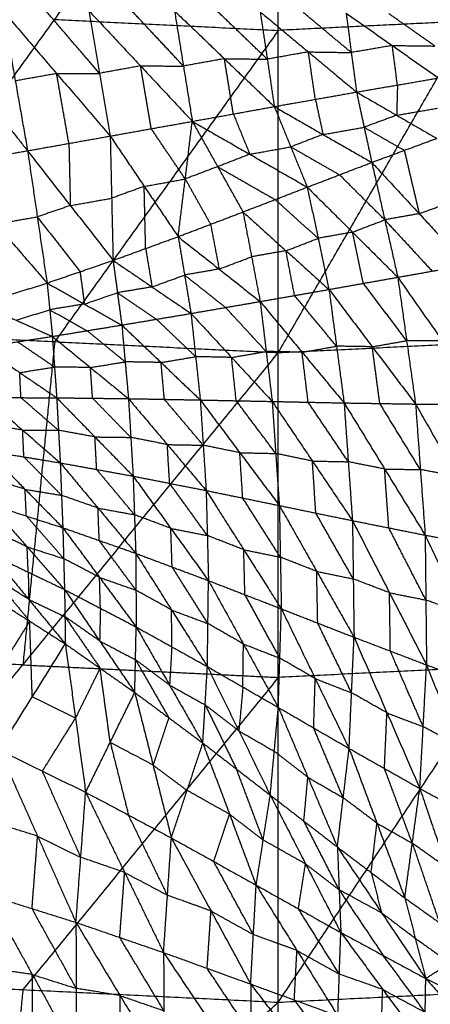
# Model space of a CAD drawing. Header units: millimetres. Extents: x -106 to 110, y -96 to 120.
# Tile 521 of 656: x -1.52 to 3.78, y -55.46 to -42.73. Entities that reach past the tile are written whole.
import ezdxf

# ---------------------------------------------------------------- set-up
doc = ezdxf.new("R2010")
doc.units = ezdxf.units.MM
doc.header["$MEASUREMENT"] = 0
doc.layers.add('Default', color=7, linetype='Continuous', true_color=0x000000)

msp = doc.modelspace()

# ---------------------------------------------------------------- linework, layer by layer
at = {"layer": 'Default'}
for points in [[(1.819, -47.034, 3.952), (4.302, -42.745, 3.907), (6.784, -38.456, 3.861)], [(-3.963, -46.75, 3.952), (-1.072, -42.725, 3.907), (1.819, -38.7, 3.861)], [(1.819, -47.034, 3.952), (1.819, -42.867, 3.907), (1.819, -38.7, 3.861)], [(-2.84, -42.639, -1.996), (-2.131, -43.531, -1.541), (-1.422, -44.423, -1.087)], [(-1.74, -42.617, -1.846), (-1.581, -43.52, -1.466), (-1.422, -44.423, -1.087)], [(-1.74, -42.617, -1.846), (-1.047, -43.425, -1.414), (-0.354, -44.233, -0.982)], [(-0.493, -43.422, -1.331), (-0.84, -43.018, -1.547), (-1.186, -42.614, -1.762)], [(-0.632, -42.61, -1.679), (-0.493, -43.422, -1.331), (-0.354, -44.233, -0.982)], [(-0.632, -42.61, -1.679), (0.038, -43.326, -1.273), (0.707, -44.043, -0.867)], [(0.592, -43.328, -1.181), (0.258, -42.97, -1.384), (-0.077, -42.612, -1.587)], [(0.477, -42.614, -1.495), (0.592, -43.328, -1.181), (0.707, -44.043, -0.867)], [(0.477, -42.614, -1.495), (1.122, -43.233, -1.119), (1.767, -43.852, -0.743)], [(1.676, -43.239, -1.02), (1.353, -42.929, -1.208), (1.031, -42.62, -1.396)], [(1.584, -42.626, -1.297), (1.676, -43.239, -1.02), (1.767, -43.852, -0.743)], [(1.584, -42.626, -1.297), (2.207, -43.145, -0.954), (2.83, -43.664, -0.611)], [(2.762, -43.153, -0.849), (2.451, -42.894, -1.02), (2.14, -42.634, -1.192)], [(2.695, -42.642, -1.087), (2.762, -43.153, -0.849), (2.83, -43.664, -0.611)], [(2.695, -42.642, -1.087), (3.292, -43.062, -0.782), (3.889, -43.482, -0.478)], [(3.843, -43.069, -0.676), (3.545, -42.859, -0.828), (3.246, -42.649, -0.981)], [(-1.072, -42.725, 3.907), (0.374, -42.796, 3.907), (1.819, -42.867, 3.907)], [(4.302, -42.745, 3.907), (3.06, -42.806, 3.907), (1.819, -42.867, 3.907)], [(1.819, -42.867, 3.907), (0.374, -44.88, 3.929), (-1.072, -46.892, 3.952)], [(2.207, -43.145, -0.954), (1.941, -43.192, -0.987), (1.676, -43.239, -1.02)], [(2.298, -43.758, -0.677), (2.253, -43.452, -0.815), (2.207, -43.145, -0.954)], [(2.207, -43.145, -0.954), (2.485, -43.149, -0.901), (2.762, -43.153, -0.849)], [(3.292, -43.062, -0.782), (3.027, -43.108, -0.816), (2.762, -43.153, -0.849)], [(3.359, -43.573, -0.545), (3.326, -43.317, -0.664), (3.292, -43.062, -0.782)], [(3.292, -43.062, -0.782), (3.568, -43.065, -0.729), (3.843, -43.069, -0.676)], [(1.122, -43.233, -1.119), (0.857, -43.28, -1.15), (0.592, -43.328, -1.181)], [(1.237, -43.947, -0.805), (1.18, -43.59, -0.962), (1.122, -43.233, -1.119)], [(1.122, -43.233, -1.119), (1.399, -43.236, -1.069), (1.676, -43.239, -1.02)], [(0.038, -43.326, -1.273), (-0.228, -43.374, -1.302), (-0.493, -43.422, -1.331)], [(0.176, -44.138, -0.925), (0.107, -43.732, -1.099), (0.038, -43.326, -1.273)], [(0.038, -43.326, -1.273), (0.315, -43.327, -1.227), (0.592, -43.328, -1.181)], [(-1.047, -43.425, -1.414), (-1.314, -43.473, -1.44), (-1.581, -43.52, -1.466)], [(-1.047, -43.425, -1.414), (-0.77, -43.423, -1.372), (-0.493, -43.422, -1.331)], [(-0.888, -44.328, -1.035), (-0.968, -43.877, -1.224), (-1.047, -43.425, -1.414)], [(2.83, -43.664, -0.611), (3.359, -43.573, -0.545), (3.889, -43.482, -0.478)], [(1.767, -43.852, -0.743), (2.298, -43.758, -0.677), (2.83, -43.664, -0.611)], [(2.83, -43.664, -0.611), (2.928, -44.119, -0.206), (3.027, -44.574, 0.199)], [(2.83, -43.664, -0.611), (3.349, -43.964, -0.209), (3.867, -44.263, 0.194)], [(3.359, -43.573, -0.545), (3.354, -43.768, -0.377), (3.349, -43.964, -0.209)], [(2.298, -43.758, -0.677), (2.348, -43.986, -0.474), (2.397, -44.213, -0.272)], [(0.707, -44.043, -0.867), (1.237, -43.947, -0.805), (1.767, -43.852, -0.743)], [(1.767, -43.852, -0.743), (1.98, -44.373, -0.269), (2.193, -44.894, 0.204)], [(1.767, -43.852, -0.743), (2.397, -44.213, -0.272), (3.027, -44.574, 0.199)], [(3.349, -43.964, -0.209), (3.613, -43.918, -0.175), (3.878, -43.872, -0.142)], [(-0.354, -44.233, -0.982), (0.176, -44.138, -0.925), (0.707, -44.043, -0.867)], [(0.524, -45.534, 0.216), (0.616, -44.788, -0.326), (0.707, -44.043, -0.867)], [(0.707, -44.043, -0.867), (1.035, -44.629, -0.329), (1.362, -45.215, 0.21)], [(0.707, -44.043, -0.867), (1.45, -44.468, -0.332), (2.193, -44.894, 0.204)], [(1.237, -43.947, -0.805), (1.344, -44.208, -0.568), (1.45, -44.468, -0.332)], [(3.349, -43.964, -0.209), (3.139, -44.041, -0.207), (2.928, -44.119, -0.206)], [(0.616, -44.788, -0.326), (0.396, -44.463, -0.625), (0.176, -44.138, -0.925)], [(2.397, -44.213, -0.272), (2.663, -44.166, -0.239), (2.928, -44.119, -0.206)], [(2.928, -44.119, -0.206), (3.188, -44.269, -0.005), (3.447, -44.418, 0.196)], [(-1.422, -44.423, -1.087), (-0.888, -44.328, -1.035), (-0.354, -44.233, -0.982)], [(-0.354, -44.233, -0.982), (-0.336, -45.037, -0.38), (-0.317, -45.841, 0.223)], [(-0.354, -44.233, -0.982), (0.085, -44.884, -0.383), (0.524, -45.534, 0.216)], [(2.397, -44.213, -0.272), (2.188, -44.293, -0.271), (1.98, -44.373, -0.269)], [(3.027, -44.574, 0.199), (3.447, -44.418, 0.196), (3.867, -44.263, 0.194)], [(-2.488, -44.606, -1.181), (-1.955, -44.514, -1.134), (-1.422, -44.423, -1.087)], [(-1.422, -44.423, -1.087), (-1.297, -45.278, -0.429), (-1.171, -46.134, 0.229)], [(-1.422, -44.423, -1.087), (-0.87, -45.132, -0.432), (-0.317, -45.841, 0.223)], [(-0.888, -44.328, -1.035), (-0.879, -44.73, -0.733), (-0.87, -45.132, -0.432)], [(1.45, -44.468, -0.332), (1.715, -44.42, -0.301), (1.98, -44.373, -0.269)], [(1.98, -44.373, -0.269), (2.295, -44.553, -0.034), (2.61, -44.734, 0.201)], [(3.447, -44.418, 0.196), (3.544, -44.828, -0.121), (3.64, -45.237, -0.439)], [(1.45, -44.468, -0.332), (1.242, -44.548, -0.33), (1.035, -44.629, -0.329)], [(-2.488, -44.606, -1.181), (-1.83, -45.37, -0.476), (-1.171, -46.134, 0.229)], [(1.035, -44.629, -0.329), (0.825, -44.708, -0.327), (0.616, -44.788, -0.326)], [(1.035, -44.629, -0.329), (1.406, -44.842, -0.061), (1.777, -45.054, 0.207)], [(2.193, -44.894, 0.204), (2.61, -44.734, 0.201), (3.027, -44.574, 0.199)], [(3.027, -44.574, 0.199), (3.195, -45.316, -0.38), (3.363, -46.059, -0.96)], [(3.027, -44.574, 0.199), (3.64, -45.237, -0.439), (4.253, -45.901, -1.076)], [(0.085, -44.884, -0.383), (0.35, -44.836, -0.354), (0.616, -44.788, -0.326)], [(0.616, -44.788, -0.326), (0.779, -45.081, -0.056), (0.943, -45.374, 0.213)], [(3.195, -45.316, -0.38), (2.902, -45.025, -0.09), (2.61, -44.734, 0.201)], [(0.085, -44.884, -0.383), (-0.125, -44.96, -0.382), (-0.336, -45.037, -0.38)], [(0.104, -45.687, 0.219), (0.094, -45.286, -0.082), (0.085, -44.884, -0.383)], [(1.362, -45.215, 0.21), (1.777, -45.054, 0.207), (2.193, -44.894, 0.204)], [(2.193, -44.894, 0.204), (2.333, -45.555, -0.319), (2.474, -46.217, -0.842)], [(2.193, -44.894, 0.204), (2.778, -45.476, -0.378), (3.363, -46.059, -0.96)], [(-0.87, -45.132, -0.432), (-0.603, -45.085, -0.406), (-0.336, -45.037, -0.38)], [(2.333, -45.555, -0.319), (2.055, -45.305, -0.056), (1.777, -45.054, 0.207)], [(-0.87, -45.132, -0.432), (-1.083, -45.205, -0.431), (-1.297, -45.278, -0.429)], [(3.64, -45.237, -0.439), (3.85, -45.159, -0.44), (4.06, -45.082, -0.441)], [(-1.83, -45.37, -0.476), (-1.563, -45.324, -0.452), (-1.297, -45.278, -0.429)], [(-1.297, -45.278, -0.429), (-1.02, -45.633, -0.101), (-0.744, -45.988, 0.226)], [(0.524, -45.534, 0.216), (0.943, -45.374, 0.213), (1.362, -45.215, 0.21)], [(1.362, -45.215, 0.21), (1.473, -45.794, -0.257), (1.584, -46.373, -0.724)], [(1.362, -45.215, 0.21), (1.918, -45.716, -0.316), (2.474, -46.217, -0.842)], [(2.778, -45.476, -0.378), (2.986, -45.396, -0.379), (3.195, -45.316, -0.38)], [(3.64, -45.237, -0.439), (3.418, -45.277, -0.41), (3.195, -45.316, -0.38)], [(3.195, -45.316, -0.38), (3.501, -45.648, -0.699), (3.808, -45.98, -1.018)], [(0.943, -45.374, 0.213), (0.998, -45.664, -0.02), (1.054, -45.953, -0.254)], [(-0.317, -45.841, 0.223), (0.104, -45.687, 0.219), (0.524, -45.534, 0.216)], [(0.524, -45.534, 0.216), (0.607, -46.03, -0.196), (0.69, -46.527, -0.609)], [(0.524, -45.534, 0.216), (1.054, -45.953, -0.254), (1.584, -46.373, -0.724)], [(1.918, -45.716, -0.316), (2.126, -45.636, -0.317), (2.333, -45.555, -0.319)], [(2.778, -45.476, -0.378), (2.556, -45.516, -0.348), (2.333, -45.555, -0.319)], [(2.918, -46.138, -0.901), (2.848, -45.807, -0.639), (2.778, -45.476, -0.378)], [(0.104, -45.687, 0.219), (0.145, -45.936, 0.013), (0.186, -46.184, -0.193)], [(1.054, -45.953, -0.254), (1.263, -45.874, -0.255), (1.473, -45.794, -0.257)], [(1.918, -45.716, -0.316), (1.695, -45.755, -0.286), (1.473, -45.794, -0.257)], [(2.029, -46.295, -0.783), (1.973, -46.005, -0.549), (1.918, -45.716, -0.316)], [(-1.171, -46.134, 0.229), (-0.744, -45.988, 0.226), (-0.317, -45.841, 0.223)], [(-0.317, -45.841, 0.223), (-0.261, -46.259, -0.138), (-0.204, -46.677, -0.499)], [(-0.317, -45.841, 0.223), (0.186, -46.184, -0.193), (0.69, -46.527, -0.609)], [(1.054, -45.953, -0.254), (0.83, -45.992, -0.225), (0.607, -46.03, -0.196)], [(3.363, -46.059, -0.96), (3.808, -45.98, -1.018), (4.253, -45.901, -1.076)], [(-0.744, -45.988, 0.226), (-0.716, -46.197, 0.046), (-0.688, -46.406, -0.135)], [(0.186, -46.184, -0.193), (0.397, -46.107, -0.195), (0.607, -46.03, -0.196)], [(0.607, -46.03, -0.196), (0.872, -46.24, -0.431), (1.137, -46.45, -0.666)], [(2.474, -46.217, -0.842), (2.918, -46.138, -0.901), (3.363, -46.059, -0.96)], [(3.363, -46.059, -0.96), (3.478, -46.879, -1.272), (3.593, -47.699, -1.584)], [(3.363, -46.059, -0.96), (3.94, -46.882, -1.358), (4.517, -47.705, -1.757)], [(-2.036, -46.407, 0.236), (-1.603, -46.271, 0.233), (-1.171, -46.134, 0.229)], [(-1.171, -46.134, 0.229), (-1.137, -46.479, -0.083), (-1.102, -46.824, -0.396)], [(-1.171, -46.134, 0.229), (-0.688, -46.406, -0.135), (-0.204, -46.677, -0.499)], [(0.186, -46.184, -0.193), (-0.037, -46.222, -0.166), (-0.261, -46.259, -0.138)], [(1.584, -46.373, -0.724), (2.029, -46.295, -0.783), (2.474, -46.217, -0.842)], [(2.474, -46.217, -0.842), (2.571, -46.951, -1.125), (2.669, -47.684, -1.408)], [(2.474, -46.217, -0.842), (3.033, -46.958, -1.213), (3.593, -47.699, -1.584)], [(3.478, -46.879, -1.272), (3.198, -46.508, -1.086), (2.918, -46.138, -0.901)], [(-0.688, -46.406, -0.135), (-0.474, -46.332, -0.137), (-0.261, -46.259, -0.138)], [(-0.261, -46.259, -0.138), (-0.009, -46.431, -0.346), (0.243, -46.602, -0.554)], [(2.571, -46.951, -1.125), (2.3, -46.623, -0.954), (2.029, -46.295, -0.783)], [(-2.036, -46.407, 0.236), (-1.569, -46.615, -0.08), (-1.102, -46.824, -0.396)], [(-0.688, -46.406, -0.135), (-0.912, -46.442, -0.109), (-1.137, -46.479, -0.083)], [(0.69, -46.527, -0.609), (1.137, -46.45, -0.666), (1.584, -46.373, -0.724)], [(1.662, -47.019, -0.978), (1.399, -46.734, -0.822), (1.137, -46.45, -0.666)], [(1.584, -46.373, -0.724), (1.662, -47.019, -0.978), (1.74, -47.665, -1.232)], [(1.584, -46.373, -0.724), (2.126, -47.029, -1.066), (2.669, -47.684, -1.408)], [(-1.569, -46.615, -0.08), (-1.353, -46.547, -0.082), (-1.137, -46.479, -0.083)], [(-1.137, -46.479, -0.083), (-0.895, -46.615, -0.266), (-0.653, -46.75, -0.448)], [(-0.204, -46.677, -0.499), (0.243, -46.602, -0.554), (0.69, -46.527, -0.609)], [(0.75, -47.086, -0.835), (0.497, -46.844, -0.694), (0.243, -46.602, -0.554)], [(0.69, -46.527, -0.609), (0.75, -47.086, -0.835), (0.81, -47.646, -1.061)], [(0.69, -46.527, -0.609), (1.215, -47.096, -0.92), (1.74, -47.665, -1.232)], [(-1.102, -46.824, -0.396), (-0.653, -46.75, -0.448), (-0.204, -46.677, -0.499)], [(-0.204, -46.677, -0.499), (-0.161, -47.153, -0.699), (-0.118, -47.629, -0.898)], [(-0.204, -46.677, -0.499), (0.303, -47.161, -0.78), (0.81, -47.646, -1.061)], [(-3.963, -46.75, 3.952), (-1.072, -46.892, 3.952), (1.819, -47.034, 3.952)], [(-2.003, -46.964, -0.3), (-1.553, -46.894, -0.348), (-1.102, -46.824, -0.396)], [(-1.102, -46.824, -0.396), (-1.074, -47.221, -0.571), (-1.046, -47.618, -0.745)], [(-1.102, -46.824, -0.396), (-0.61, -47.226, -0.647), (-0.118, -47.629, -0.898)], [(-0.161, -47.153, -0.699), (-0.407, -46.952, -0.573), (-0.653, -46.75, -0.448)], [(1.819, -55.434, 4.188), (4.71, -51.092, 4.07), (7.601, -46.75, 3.952)], [(1.819, -47.034, 3.952), (4.71, -46.892, 3.952), (7.601, -46.75, 3.952)], [(-2.003, -46.964, -0.3), (-1.524, -47.291, -0.522), (-1.046, -47.618, -0.745)], [(-1.074, -47.221, -0.571), (-1.313, -47.057, -0.459), (-1.553, -46.894, -0.348)], [(-1.072, -46.892, 3.952), (-1.278, -48.982, 4.011), (-1.483, -51.072, 4.07)], [(2.126, -47.029, -1.066), (2.349, -46.99, -1.095), (2.571, -46.951, -1.125)], [(3.033, -46.958, -1.213), (2.802, -46.954, -1.169), (2.571, -46.951, -1.125)], [(3.033, -46.958, -1.213), (3.256, -46.918, -1.242), (3.478, -46.879, -1.272)], [(3.131, -47.691, -1.496), (3.082, -47.325, -1.354), (3.033, -46.958, -1.213)], [(3.94, -46.882, -1.358), (3.709, -46.88, -1.315), (3.478, -46.879, -1.272)], [(-4.786, -55.109, 4.188), (-1.483, -51.072, 4.07), (1.819, -47.034, 3.952)], [(0.303, -47.161, -0.78), (0.527, -47.124, -0.807), (0.75, -47.086, -0.835)], [(1.215, -47.096, -0.92), (0.983, -47.091, -0.878), (0.75, -47.086, -0.835)], [(1.215, -47.096, -0.92), (1.439, -47.058, -0.949), (1.662, -47.019, -0.978)], [(1.275, -47.656, -1.147), (1.245, -47.376, -1.034), (1.215, -47.096, -0.92)], [(2.126, -47.029, -1.066), (1.894, -47.024, -1.022), (1.662, -47.019, -0.978)], [(1.819, -55.434, 4.188), (1.819, -51.234, 4.07), (1.819, -47.034, 3.952)], [(2.205, -47.675, -1.32), (2.165, -47.352, -1.193), (2.126, -47.029, -1.066)], [(-1.524, -47.291, -0.522), (-1.299, -47.256, -0.546), (-1.074, -47.221, -0.571)], [(-0.61, -47.226, -0.647), (-0.842, -47.223, -0.609), (-1.074, -47.221, -0.571)], [(-0.61, -47.226, -0.647), (-0.385, -47.19, -0.673), (-0.161, -47.153, -0.699)], [(-0.582, -47.623, -0.822), (-0.596, -47.425, -0.734), (-0.61, -47.226, -0.647)], [(0.303, -47.161, -0.78), (0.071, -47.157, -0.739), (-0.161, -47.153, -0.699)], [(0.346, -47.637, -0.979), (0.325, -47.399, -0.88), (0.303, -47.161, -0.78)], [(-1.508, -47.616, -0.674), (-1.516, -47.453, -0.598), (-1.524, -47.291, -0.522)], [(-1.971, -47.614, -0.602), (-1.508, -47.616, -0.674), (-1.046, -47.618, -0.745)], [(-1.971, -47.614, -0.602), (-1.486, -48.036, -0.709), (-1, -48.459, -0.815)], [(-1.023, -48.038, -0.78), (-1.266, -47.827, -0.727), (-1.508, -47.616, -0.674)], [(-1.046, -47.618, -0.745), (-1.023, -48.038, -0.78), (-1, -48.459, -0.815)], [(-1.046, -47.618, -0.745), (-0.582, -47.623, -0.822), (-0.118, -47.629, -0.898)], [(-1.046, -47.618, -0.745), (-0.552, -48.124, -0.861), (-0.058, -48.631, -0.977)], [(-0.088, -48.13, -0.938), (-0.335, -47.877, -0.88), (-0.582, -47.623, -0.822)], [(-0.118, -47.629, -0.898), (-0.088, -48.13, -0.938), (-0.058, -48.631, -0.977)], [(-0.118, -47.629, -0.898), (0.346, -47.637, -0.979), (0.81, -47.646, -1.061)], [(-0.118, -47.629, -0.898), (0.384, -48.223, -1.024), (0.886, -48.817, -1.15)], [(0.848, -48.231, -1.106), (0.597, -47.934, -1.043), (0.346, -47.637, -0.979)], [(0.81, -47.646, -1.061), (0.848, -48.231, -1.106), (0.886, -48.817, -1.15)], [(0.81, -47.646, -1.061), (1.275, -47.656, -1.147), (1.74, -47.665, -1.232)], [(0.81, -47.646, -1.061), (1.321, -48.328, -1.196), (1.832, -49.011, -1.332)], [(1.786, -48.338, -1.282), (1.531, -47.997, -1.214), (1.275, -47.656, -1.147)], [(1.74, -47.665, -1.232), (1.786, -48.338, -1.282), (1.832, -49.011, -1.332)], [(1.74, -47.665, -1.232), (2.205, -47.675, -1.32), (2.669, -47.684, -1.408)], [(1.74, -47.665, -1.232), (2.259, -48.436, -1.375), (2.777, -49.206, -1.518)], [(2.723, -48.445, -1.463), (2.464, -48.06, -1.392), (2.205, -47.675, -1.32)], [(2.669, -47.684, -1.408), (2.723, -48.445, -1.463), (2.777, -49.206, -1.518)], [(2.669, -47.684, -1.408), (3.131, -47.691, -1.496), (3.593, -47.699, -1.584)], [(2.669, -47.684, -1.408), (3.193, -48.539, -1.556), (3.717, -49.394, -1.705)], [(3.655, -48.546, -1.644), (3.393, -48.119, -1.57), (3.131, -47.691, -1.496)], [(3.593, -47.699, -1.584), (3.655, -48.546, -1.644), (3.717, -49.394, -1.705)], [(3.593, -47.699, -1.584), (4.055, -47.702, -1.671), (4.517, -47.705, -1.757)], [(3.593, -47.699, -1.584), (4.126, -48.634, -1.736), (4.658, -49.569, -1.889)], [(-1.486, -48.036, -0.709), (-1.721, -47.998, -0.671), (-1.956, -47.959, -0.633)], [(-1.47, -48.382, -0.739), (-1.478, -48.209, -0.724), (-1.486, -48.036, -0.709)], [(-1.486, -48.036, -0.709), (-1.254, -48.037, -0.744), (-1.023, -48.038, -0.78)], [(-0.552, -48.124, -0.861), (-0.787, -48.081, -0.821), (-1.023, -48.038, -0.78)], [(-0.529, -48.545, -0.896), (-0.54, -48.335, -0.879), (-0.552, -48.124, -0.861)], [(-0.552, -48.124, -0.861), (-0.32, -48.127, -0.899), (-0.088, -48.13, -0.938)], [(0.384, -48.223, -1.024), (0.148, -48.176, -0.981), (-0.088, -48.13, -0.938)], [(0.414, -48.724, -1.064), (0.399, -48.473, -1.044), (0.384, -48.223, -1.024)], [(0.384, -48.223, -1.024), (0.616, -48.227, -1.065), (0.848, -48.231, -1.106)], [(1.321, -48.328, -1.196), (1.085, -48.28, -1.151), (0.848, -48.231, -1.106)], [(-1.94, -48.305, -0.663), (-1.47, -48.382, -0.739), (-1, -48.459, -0.815)], [(-1.94, -48.305, -0.663), (-1.454, -48.802, -0.669), (-0.967, -49.298, -0.674)], [(-0.984, -48.879, -0.745), (-1.227, -48.63, -0.742), (-1.47, -48.382, -0.739)], [(1.359, -48.914, -1.241), (1.34, -48.621, -1.219), (1.321, -48.328, -1.196)], [(1.321, -48.328, -1.196), (1.554, -48.333, -1.239), (1.786, -48.338, -1.282)], [(2.259, -48.436, -1.375), (2.022, -48.387, -1.329), (1.786, -48.338, -1.282)], [(-1, -48.459, -0.815), (-0.984, -48.879, -0.745), (-0.967, -49.298, -0.674)], [(-1, -48.459, -0.815), (-0.529, -48.545, -0.896), (-0.058, -48.631, -0.977)], [(-1, -48.459, -0.815), (-0.512, -49.044, -0.814), (-0.024, -49.629, -0.814)], [(2.304, -49.109, -1.425), (2.282, -48.772, -1.4), (2.259, -48.436, -1.375)], [(2.259, -48.436, -1.375), (2.491, -48.44, -1.419), (2.723, -48.445, -1.463)], [(3.193, -48.539, -1.556), (2.958, -48.492, -1.51), (2.723, -48.445, -1.463)], [(-0.041, -49.13, -0.896), (-0.285, -48.837, -0.896), (-0.529, -48.545, -0.896)], [(-0.058, -48.631, -0.977), (-0.041, -49.13, -0.896), (-0.024, -49.629, -0.814)], [(-0.058, -48.631, -0.977), (0.414, -48.724, -1.064), (0.886, -48.817, -1.15)], [(-0.058, -48.631, -0.977), (0.429, -49.306, -0.97), (0.916, -49.982, -0.963)], [(3.247, -49.3, -1.612), (3.22, -48.92, -1.584), (3.193, -48.539, -1.556)], [(3.193, -48.539, -1.556), (3.424, -48.543, -1.6), (3.655, -48.546, -1.644)], [(4.126, -48.634, -1.736), (3.89, -48.59, -1.69), (3.655, -48.546, -1.644)], [(-1.454, -48.802, -0.669), (-1.69, -48.726, -0.636), (-1.926, -48.65, -0.603)], [(0.901, -49.399, -1.056), (0.658, -49.061, -1.06), (0.414, -48.724, -1.064)], [(-1.439, -49.146, -0.609), (-1.446, -48.974, -0.639), (-1.454, -48.802, -0.669)], [(-1.454, -48.802, -0.669), (-1.219, -48.84, -0.707), (-0.984, -48.879, -0.745)], [(-0.512, -49.044, -0.814), (-0.748, -48.961, -0.78), (-0.984, -48.879, -0.745)], [(0.886, -48.817, -1.15), (0.901, -49.399, -1.056), (0.916, -49.982, -0.963)], [(0.886, -48.817, -1.15), (1.359, -48.914, -1.241), (1.832, -49.011, -1.332)], [(0.886, -48.817, -1.15), (1.372, -49.582, -1.134), (1.858, -50.347, -1.119)], [(-1.911, -48.995, -0.543), (-1.439, -49.146, -0.609), (-0.967, -49.298, -0.674)], [(-1.911, -48.995, -0.543), (-1.428, -49.546, -0.413), (-0.945, -50.097, -0.283)], [(1.845, -49.679, -1.225), (1.602, -49.296, -1.233), (1.359, -48.914, -1.241)], [(1.832, -49.011, -1.332), (1.845, -49.679, -1.225), (1.858, -50.347, -1.119)], [(1.832, -49.011, -1.332), (2.304, -49.109, -1.425), (2.777, -49.206, -1.518)], [(1.832, -49.011, -1.332), (2.315, -49.863, -1.305), (2.798, -50.714, -1.278)], [(-0.956, -49.697, -0.479), (-1.197, -49.422, -0.544), (-1.439, -49.146, -0.609)], [(-0.496, -49.464, -0.744), (-0.504, -49.254, -0.779), (-0.512, -49.044, -0.814)], [(-0.512, -49.044, -0.814), (-0.277, -49.087, -0.855), (-0.041, -49.13, -0.896)], [(0.429, -49.306, -0.97), (0.194, -49.218, -0.933), (-0.041, -49.13, -0.896)], [(2.788, -49.96, -1.398), (2.546, -49.534, -1.412), (2.304, -49.109, -1.425)], [(2.777, -49.206, -1.518), (2.788, -49.96, -1.398), (2.798, -50.714, -1.278)], [(2.777, -49.206, -1.518), (3.247, -49.3, -1.612), (3.717, -49.394, -1.705)], [(2.777, -49.206, -1.518), (3.256, -50.139, -1.478), (3.735, -51.072, -1.437)], [(-1.428, -49.546, -0.413), (-1.662, -49.433, -0.394), (-1.897, -49.321, -0.375)], [(-0.967, -49.298, -0.674), (-0.956, -49.697, -0.479), (-0.945, -50.097, -0.283)], [(-0.967, -49.298, -0.674), (-0.496, -49.464, -0.744), (-0.024, -49.629, -0.814)], [(-0.967, -49.298, -0.674), (-0.492, -49.94, -0.518), (-0.018, -50.582, -0.363)], [(0.446, -49.806, -0.888), (0.438, -49.556, -0.929), (0.429, -49.306, -0.97)], [(0.429, -49.306, -0.97), (0.665, -49.353, -1.013), (0.901, -49.399, -1.056)], [(1.372, -49.582, -1.134), (1.137, -49.491, -1.095), (0.901, -49.399, -1.056)], [(3.726, -50.233, -1.571), (3.487, -49.767, -1.591), (3.247, -49.3, -1.612)], [(3.717, -49.394, -1.705), (3.726, -50.233, -1.571), (3.735, -51.072, -1.437)], [(3.717, -49.394, -1.705), (4.188, -49.482, -1.797), (4.658, -49.569, -1.889)], [(3.717, -49.394, -1.705), (4.197, -50.403, -1.649), (4.677, -51.413, -1.593)], [(-0.021, -50.106, -0.588), (-0.258, -49.785, -0.666), (-0.496, -49.464, -0.744)], [(-1.883, -49.647, -0.207), (-1.414, -49.872, -0.245), (-0.945, -50.097, -0.283)], [(-1.883, -49.647, -0.207), (-1.408, -50.224, 0.079), (-0.934, -50.801, 0.365)], [(-1.414, -49.872, -0.245), (-1.421, -49.709, -0.329), (-1.428, -49.546, -0.413)], [(-1.428, -49.546, -0.413), (-1.192, -49.622, -0.446), (-0.956, -49.697, -0.479)], [(-0.024, -49.629, -0.814), (-0.021, -50.106, -0.588), (-0.018, -50.582, -0.363)], [(-0.024, -49.629, -0.814), (0.439, -50.362, -0.63), (0.902, -51.094, -0.447)], [(-0.024, -49.629, -0.814), (0.446, -49.806, -0.888), (0.916, -49.982, -0.963)], [(1.387, -50.164, -1.041), (1.38, -49.873, -1.088), (1.372, -49.582, -1.134)], [(1.372, -49.582, -1.134), (1.609, -49.631, -1.18), (1.845, -49.679, -1.225)], [(-0.492, -49.94, -0.518), (-0.724, -49.819, -0.499), (-0.956, -49.697, -0.479)], [(2.315, -49.863, -1.305), (2.08, -49.771, -1.265), (1.845, -49.679, -1.225)], [(-1.414, -49.872, -0.245), (-1.411, -50.048, -0.083), (-1.408, -50.224, 0.079)], [(0.909, -50.538, -0.705), (0.678, -50.172, -0.797), (0.446, -49.806, -0.888)], [(2.328, -50.531, -1.198), (2.322, -50.197, -1.252), (2.315, -49.863, -1.305)], [(2.315, -49.863, -1.305), (2.551, -49.911, -1.352), (2.788, -49.96, -1.398)], [(-1.869, -49.93, 0.068), (-1.632, -50.219, 0.211), (-1.395, -50.507, 0.354)], [(-1.408, -50.224, 0.079), (-1.639, -50.077, 0.073), (-1.869, -49.93, 0.068)], [(-0.481, -50.34, -0.323), (-0.487, -50.14, -0.421), (-0.492, -49.94, -0.518)], [(-0.492, -49.94, -0.518), (-0.257, -50.023, -0.553), (-0.021, -50.106, -0.588)], [(0.902, -51.094, -0.447), (0.909, -50.538, -0.705), (0.916, -49.982, -0.963)], [(0.916, -49.982, -0.963), (1.368, -50.802, -0.748), (1.819, -51.622, -0.534)], [(0.916, -49.982, -0.963), (1.387, -50.164, -1.041), (1.858, -50.347, -1.119)], [(3.256, -50.139, -1.478), (3.022, -50.05, -1.438), (2.788, -49.96, -1.398)], [(-0.945, -50.097, -0.283), (-0.939, -50.449, 0.041), (-0.934, -50.801, 0.365)], [(-0.945, -50.097, -0.283), (-0.491, -50.762, 0.053), (-0.037, -51.428, 0.389)], [(-0.945, -50.097, -0.283), (-0.481, -50.34, -0.323), (-0.018, -50.582, -0.363)], [(0.439, -50.362, -0.63), (0.209, -50.234, -0.609), (-0.021, -50.106, -0.588)], [(1.839, -50.985, -0.826), (1.613, -50.575, -0.933), (1.387, -50.164, -1.041)], [(3.267, -50.893, -1.358), (3.262, -50.516, -1.418), (3.256, -50.139, -1.478)], [(3.256, -50.139, -1.478), (3.491, -50.186, -1.524), (3.726, -50.233, -1.571)], [(-1.855, -50.214, 0.344), (-1.395, -50.507, 0.354), (-0.934, -50.801, 0.365)], [(-1.408, -50.224, 0.079), (-1.174, -50.336, 0.06), (-0.939, -50.449, 0.041)], [(4.197, -50.403, -1.649), (3.962, -50.318, -1.61), (3.726, -50.233, -1.571)], [(-0.481, -50.34, -0.323), (-0.486, -50.551, -0.135), (-0.491, -50.762, 0.053)], [(0.442, -50.838, -0.405), (0.441, -50.6, -0.518), (0.439, -50.362, -0.63)], [(0.439, -50.362, -0.63), (0.674, -50.45, -0.668), (0.909, -50.538, -0.705)], [(1.819, -51.622, -0.534), (1.839, -50.985, -0.826), (1.858, -50.347, -1.119)], [(1.858, -50.347, -1.119), (2.296, -51.25, -0.87), (2.734, -52.152, -0.622)], [(1.858, -50.347, -1.119), (2.328, -50.531, -1.198), (2.798, -50.714, -1.278)], [(-1.395, -50.507, 0.354), (-1.609, -50.85, 0.039), (-1.823, -51.193, -0.276)], [(-1.362, -51.487, -0.266), (-1.378, -50.997, 0.044), (-1.395, -50.507, 0.354)], [(-0.939, -50.449, 0.041), (-0.712, -50.781, 0.209), (-0.485, -51.114, 0.377)], [(-0.491, -50.762, 0.053), (-0.715, -50.605, 0.047), (-0.939, -50.449, 0.041)], [(1.368, -50.802, -0.748), (1.139, -50.67, -0.727), (0.909, -50.538, -0.705)], [(2.766, -51.433, -0.95), (2.547, -50.982, -1.074), (2.328, -50.531, -1.198)], [(-0.037, -51.428, 0.389), (-0.027, -51.005, 0.013), (-0.018, -50.582, -0.363)], [(-0.018, -50.582, -0.363), (0.413, -51.333, 0.027), (0.843, -52.083, 0.417)], [(-0.018, -50.582, -0.363), (0.442, -50.838, -0.405), (0.902, -51.094, -0.447)], [(-1.79, -52.172, -0.896), (-1.362, -51.487, -0.266), (-0.934, -50.801, 0.365)], [(-0.934, -50.801, 0.365), (-0.803, -51.76, -0.198), (-0.672, -52.719, -0.761)], [(-0.934, -50.801, 0.365), (-0.485, -51.114, 0.377), (-0.037, -51.428, 0.389)], [(-0.491, -50.762, 0.053), (-0.259, -50.884, 0.033), (-0.027, -51.005, 0.013)], [(1.361, -51.358, -0.49), (1.364, -51.08, -0.619), (1.368, -50.802, -0.748)], [(1.368, -50.802, -0.748), (1.603, -50.893, -0.787), (1.839, -50.985, -0.826)], [(2.734, -52.152, -0.622), (2.766, -51.433, -0.95), (2.798, -50.714, -1.278)], [(2.798, -50.714, -1.278), (3.223, -51.692, -0.993), (3.648, -52.67, -0.709)], [(2.798, -50.714, -1.278), (3.267, -50.893, -1.358), (3.735, -51.072, -1.437)], [(-1.483, -51.072, 4.07), (-2.929, -51.001, 4.07), (-4.374, -50.93, 4.07)], [(0.442, -50.838, -0.405), (0.428, -51.086, -0.189), (0.413, -51.333, 0.027)], [(3.692, -51.871, -1.073), (3.479, -51.382, -1.215), (3.267, -50.893, -1.358)], [(-0.027, -51.005, 0.013), (0.188, -51.38, 0.208), (0.403, -51.755, 0.403)], [(0.413, -51.333, 0.027), (0.193, -51.169, 0.02), (-0.027, -51.005, 0.013)], [(2.296, -51.25, -0.87), (2.067, -51.117, -0.848), (1.839, -50.985, -0.826)], [(-1.483, -51.072, 4.07), (0.168, -51.153, 4.07), (1.819, -51.234, 4.07)], [(-0.485, -51.114, 0.377), (-0.644, -51.437, 0.089), (-0.803, -51.76, -0.198)], [(-0.354, -52.074, -0.186), (-0.42, -51.594, 0.095), (-0.485, -51.114, 0.377)], [(0.843, -52.083, 0.417), (0.873, -51.589, -0.015), (0.902, -51.094, -0.447)], [(0.902, -51.094, -0.447), (1.309, -51.925, 0.001), (1.715, -52.756, 0.448)], [(0.902, -51.094, -0.447), (1.361, -51.358, -0.49), (1.819, -51.622, -0.534)], [(4.71, -51.092, 4.07), (3.265, -51.163, 4.07), (1.819, -51.234, 4.07)], [(3.648, -52.67, -0.709), (3.692, -51.871, -1.073), (3.735, -51.072, -1.437)], [(3.735, -51.072, -1.437), (4.154, -52.12, -1.115), (4.573, -53.168, -0.793)], [(3.735, -51.072, -1.437), (4.206, -51.242, -1.515), (4.677, -51.413, -1.593)], [(1.819, -51.234, 4.07), (0.168, -53.253, 4.129), (-1.483, -55.271, 4.188)], [(2.276, -51.887, -0.578), (2.286, -51.568, -0.724), (2.296, -51.25, -0.87)], [(2.296, -51.25, -0.87), (2.531, -51.341, -0.91), (2.766, -51.433, -0.95)], [(-0.672, -52.719, -0.761), (-0.354, -52.074, -0.186), (-0.037, -51.428, 0.389)], [(-0.037, -51.428, 0.389), (0.2, -52.368, -0.111), (0.436, -53.309, -0.61)], [(-0.037, -51.428, 0.389), (0.403, -51.755, 0.403), (0.843, -52.083, 0.417)], [(0.413, -51.333, 0.027), (0.643, -51.461, 0.006), (0.873, -51.589, -0.015)], [(1.361, -51.358, -0.49), (1.335, -51.642, -0.245), (1.309, -51.925, 0.001)], [(3.223, -51.692, -0.993), (2.995, -51.563, -0.972), (2.766, -51.433, -0.95)], [(-0.803, -51.76, -0.198), (-1.082, -51.623, -0.232), (-1.362, -51.487, -0.266)], [(0.873, -51.589, -0.015), (1.076, -52.004, 0.209), (1.279, -52.42, 0.432)], [(1.309, -51.925, 0.001), (1.091, -51.757, -0.007), (0.873, -51.589, -0.015)], [(1.715, -52.756, 0.448), (1.767, -52.189, -0.043), (1.819, -51.622, -0.534)], [(1.819, -51.622, -0.534), (2.201, -52.525, -0.025), (2.583, -53.428, 0.483)], [(1.819, -51.622, -0.534), (2.276, -51.887, -0.578), (2.734, -52.152, -0.622)], [(3.191, -52.411, -0.665), (3.207, -52.052, -0.829), (3.223, -51.692, -0.993)], [(3.223, -51.692, -0.993), (3.457, -51.782, -1.033), (3.692, -51.871, -1.073)], [(-1.231, -52.446, -0.828), (-1.017, -52.103, -0.513), (-0.803, -51.76, -0.198)], [(0.403, -51.755, 0.403), (0.301, -52.062, 0.146), (0.2, -52.368, -0.111)], [(1.309, -51.925, 0.001), (1.538, -52.057, -0.021), (1.767, -52.189, -0.043)], [(2.658, -52.79, -0.069), (2.467, -52.339, -0.324), (2.276, -51.887, -0.578)], [(4.154, -52.12, -1.115), (3.923, -51.996, -1.094), (3.692, -51.871, -1.073)], [(-0.354, -52.074, -0.186), (-0.236, -52.544, -0.436), (-0.118, -53.014, -0.685)], [(0.2, -52.368, -0.111), (-0.077, -52.221, -0.148), (-0.354, -52.074, -0.186)], [(-1.79, -52.172, -0.896), (-1.293, -53.287, -1.122), (-0.797, -54.402, -1.347)], [(-1.79, -52.172, -0.896), (-1.231, -52.446, -0.828), (-0.672, -52.719, -0.761)], [(0.436, -53.309, -0.61), (0.64, -52.696, -0.097), (0.843, -52.083, 0.417)], [(0.843, -52.083, 0.417), (1.188, -53.002, -0.015), (1.532, -53.92, -0.447)], [(0.843, -52.083, 0.417), (1.279, -52.42, 0.432), (1.715, -52.756, 0.448)], [(2.201, -52.525, -0.025), (1.984, -52.357, -0.034), (1.767, -52.189, -0.043)], [(2.583, -53.428, 0.483), (2.658, -52.79, -0.069), (2.734, -52.152, -0.622)], [(2.734, -52.152, -0.622), (3.094, -53.119, -0.05), (3.454, -54.086, 0.521)], [(2.734, -52.152, -0.622), (3.191, -52.411, -0.665), (3.648, -52.67, -0.709)], [(-0.734, -53.561, -1.054), (-0.983, -53.003, -0.941), (-1.231, -52.446, -0.828)], [(0.2, -52.368, -0.111), (0.42, -52.532, -0.104), (0.64, -52.696, -0.097)], [(1.624, -53.338, 0.001), (1.452, -52.879, 0.217), (1.279, -52.42, 0.432)], [(3.551, -53.378, -0.094), (3.371, -52.895, -0.38), (3.191, -52.411, -0.665)], [(2.149, -53.092, 0.466), (2.175, -52.809, 0.22), (2.201, -52.525, -0.025)], [(2.201, -52.525, -0.025), (2.43, -52.658, -0.047), (2.658, -52.79, -0.069)], [(1.188, -53.002, -0.015), (0.914, -52.849, -0.056), (0.64, -52.696, -0.097)], [(3.454, -54.086, 0.521), (3.551, -53.378, -0.094), (3.648, -52.67, -0.709)], [(3.648, -52.67, -0.709), (3.997, -53.696, -0.074), (4.345, -54.722, 0.561)], [(3.648, -52.67, -0.709), (4.11, -52.919, -0.751), (4.573, -53.168, -0.793)], [(-0.797, -54.402, -1.347), (-0.734, -53.561, -1.054), (-0.672, -52.719, -0.761)], [(-0.672, -52.719, -0.761), (-0.168, -53.756, -0.949), (0.336, -54.792, -1.138)], [(-0.672, -52.719, -0.761), (-0.118, -53.014, -0.685), (0.436, -53.309, -0.61)], [(1.532, -53.92, -0.447), (1.624, -53.338, 0.001), (1.715, -52.756, 0.448)], [(1.715, -52.756, 0.448), (2.149, -53.092, 0.466), (2.583, -53.428, 0.483)], [(1.715, -52.756, 0.448), (2.171, -53.645, 0.088), (2.627, -54.533, -0.273)], [(3.094, -53.119, -0.05), (2.876, -52.955, -0.06), (2.658, -52.79, -0.069)], [(0.386, -54.051, -0.874), (0.134, -53.532, -0.78), (-0.118, -53.014, -0.685)], [(0.984, -53.614, -0.528), (1.086, -53.308, -0.272), (1.188, -53.002, -0.015)], [(1.188, -53.002, -0.015), (1.406, -53.17, -0.007), (1.624, -53.338, 0.001)], [(2.605, -53.981, 0.105), (2.377, -53.536, 0.286), (2.149, -53.092, 0.466)], [(-1.293, -53.287, -1.122), (-1.577, -53.198, -1.169), (-1.861, -53.109, -1.216)], [(3.019, -53.757, 0.502), (3.056, -53.438, 0.226), (3.094, -53.119, -0.05)], [(3.094, -53.119, -0.05), (3.323, -53.249, -0.072), (3.551, -53.378, -0.094)], [(-1.365, -54.224, -1.442), (-1.329, -53.755, -1.282), (-1.293, -53.287, -1.122)], [(-1.293, -53.287, -1.122), (-1.014, -53.424, -1.088), (-0.734, -53.561, -1.054)], [(0.336, -54.792, -1.138), (0.386, -54.051, -0.874), (0.436, -53.309, -0.61)], [(0.436, -53.309, -0.61), (0.949, -54.254, -0.76), (1.462, -55.2, -0.91)], [(0.436, -53.309, -0.61), (0.984, -53.614, -0.528), (1.532, -53.92, -0.447)], [(2.171, -53.645, 0.088), (1.897, -53.491, 0.044), (1.624, -53.338, 0.001)], [(2.583, -53.428, 0.483), (2.605, -53.981, 0.105), (2.627, -54.533, -0.273)], [(2.583, -53.428, 0.483), (3.019, -53.757, 0.502), (3.454, -54.086, 0.521)], [(2.583, -53.428, 0.483), (3.154, -54.278, 0.194), (3.725, -55.128, -0.095)], [(3.551, -53.378, -0.094), (3.726, -53.891, 0.224), (3.9, -54.404, 0.541)], [(3.997, -53.696, -0.074), (3.774, -53.537, -0.084), (3.551, -53.378, -0.094)], [(-0.168, -53.756, -0.949), (-0.451, -53.658, -1.002), (-0.734, -53.561, -1.054)], [(1.497, -54.56, -0.679), (1.24, -54.087, -0.603), (0.984, -53.614, -0.528)], [(2.079, -54.227, -0.36), (2.125, -53.936, -0.136), (2.171, -53.645, 0.088)], [(2.171, -53.645, 0.088), (2.388, -53.813, 0.097), (2.605, -53.981, 0.105)], [(-0.231, -54.597, -1.243), (-0.199, -54.177, -1.096), (-0.168, -53.756, -0.949)], [(-0.168, -53.756, -0.949), (0.109, -53.903, -0.912), (0.386, -54.051, -0.874)], [(3.019, -53.757, 0.502), (3.086, -54.018, 0.348), (3.154, -54.278, 0.194)], [(1.462, -55.2, -0.91), (1.497, -54.56, -0.679), (1.532, -53.92, -0.447)], [(1.532, -53.92, -0.447), (2.06, -54.765, -0.558), (2.588, -55.61, -0.669)], [(1.532, -53.92, -0.447), (2.079, -54.227, -0.36), (2.627, -54.533, -0.273)], [(2.605, -53.981, 0.105), (2.89, -54.406, -0.039), (3.176, -54.831, -0.184)], [(3.154, -54.278, 0.194), (2.879, -54.129, 0.15), (2.605, -53.981, 0.105)], [(-1.932, -54.045, -1.537), (-1.365, -54.224, -1.442), (-0.797, -54.402, -1.347)], [(-1.932, -54.045, -1.537), (-1.361, -55.076, -1.475), (-0.79, -56.108, -1.414)], [(0.949, -54.254, -0.76), (0.667, -54.153, -0.817), (0.386, -54.051, -0.874)], [(3.454, -54.086, 0.521), (3.59, -54.607, 0.213), (3.725, -55.128, -0.095)], [(3.454, -54.086, 0.521), (3.9, -54.404, 0.541), (4.345, -54.722, 0.561)], [(-0.794, -55.255, -1.38), (-1.079, -54.739, -1.411), (-1.365, -54.224, -1.442)], [(2.608, -55.072, -0.471), (2.343, -54.649, -0.415), (2.079, -54.227, -0.36)], [(0.899, -54.996, -1.024), (0.924, -54.625, -0.892), (0.949, -54.254, -0.76)], [(0.949, -54.254, -0.76), (1.223, -54.407, -0.719), (1.497, -54.56, -0.679)], [(3.154, -54.278, 0.194), (3.372, -54.443, 0.203), (3.59, -54.607, 0.213)], [(-0.797, -54.402, -1.347), (-0.794, -55.255, -1.38), (-0.79, -56.108, -1.414)], [(-0.797, -54.402, -1.347), (-0.231, -54.597, -1.243), (0.336, -54.792, -1.138)], [(-0.797, -54.402, -1.347), (-0.226, -55.349, -1.272), (0.344, -56.295, -1.197)], [(0.34, -55.544, -1.168), (0.055, -55.071, -1.205), (-0.231, -54.597, -1.243)], [(2.06, -54.765, -0.558), (1.778, -54.662, -0.618), (1.497, -54.56, -0.679)], [(2.588, -55.61, -0.669), (2.608, -55.072, -0.471), (2.627, -54.533, -0.273)], [(2.627, -54.533, -0.273), (3.168, -55.269, -0.349), (3.71, -56.004, -0.425)], [(2.627, -54.533, -0.273), (3.176, -54.831, -0.184), (3.725, -55.128, -0.095)], [(3.59, -54.607, 0.213), (3.812, -54.766, 0.223), (4.035, -54.925, 0.233)], [(3.725, -55.128, -0.095), (4.035, -54.925, 0.233), (4.345, -54.722, 0.561)], [(0.336, -54.792, -1.138), (0.34, -55.544, -1.168), (0.344, -56.295, -1.197)], [(0.336, -54.792, -1.138), (0.899, -54.996, -1.024), (1.462, -55.2, -0.91)], [(0.336, -54.792, -1.138), (0.905, -55.644, -1.05), (1.475, -56.495, -0.962)], [(2.025, -55.405, -0.79), (2.043, -55.085, -0.674), (2.06, -54.765, -0.558)], [(2.06, -54.765, -0.558), (2.334, -54.918, -0.514), (2.608, -55.072, -0.471)], [(3.718, -55.566, -0.26), (3.447, -55.198, -0.222), (3.176, -54.831, -0.184)], [(-1.361, -55.076, -1.475), (-1.645, -55.035, -1.524), (-1.928, -54.994, -1.572)], [(1.468, -55.847, -0.936), (1.183, -55.422, -0.98), (0.899, -54.996, -1.024)], [(-4.786, -55.109, 4.188), (-1.483, -55.271, 4.188), (1.819, -55.434, 4.188)], [(-1.357, -56.025, -1.511), (-1.359, -55.551, -1.493), (-1.361, -55.076, -1.475)], [(-1.361, -55.076, -1.475), (-1.077, -55.166, -1.428), (-0.794, -55.255, -1.38)], [(1.819, -62.452, 4.676), (5.122, -58.781, 4.432), (8.424, -55.109, 4.188)], [(1.819, -55.434, 4.188), (5.122, -55.271, 4.188), (8.424, -55.109, 4.188)], [(3.168, -55.269, -0.349), (2.888, -55.17, -0.41), (2.608, -55.072, -0.471)], [(3.71, -56.004, -0.425), (3.718, -55.566, -0.26), (3.725, -55.128, -0.095)], [(3.725, -55.128, -0.095), (4.279, -55.405, -0.008), (4.833, -55.682, 0.08)], [(3.725, -55.128, -0.095), (4.28, -55.748, -0.14), (4.835, -56.368, -0.184)], [(-0.226, -55.349, -1.272), (-0.51, -55.302, -1.326), (-0.794, -55.255, -1.38)], [(1.462, -55.2, -0.91), (1.468, -55.847, -0.936), (1.475, -56.495, -0.962)], [(1.462, -55.2, -0.91), (2.025, -55.405, -0.79), (2.588, -55.61, -0.669)], [(1.462, -55.2, -0.91), (2.034, -55.949, -0.811), (2.607, -56.697, -0.711)], [(-1.483, -55.271, 4.188), (-1.655, -57.018, 4.31), (-1.827, -58.764, 4.432)], [(-0.223, -56.201, -1.305), (-0.225, -55.775, -1.289), (-0.226, -55.349, -1.272)], [(-0.226, -55.349, -1.272), (0.057, -55.446, -1.22), (0.34, -55.544, -1.168)], [(3.149, -55.807, -0.547), (3.159, -55.538, -0.448), (3.168, -55.269, -0.349)], [(3.168, -55.269, -0.349), (3.443, -55.417, -0.304), (3.718, -55.566, -0.26)], [(-5.474, -62.094, 4.676), (-1.827, -58.764, 4.432), (1.819, -55.434, 4.188)], [(1.819, -62.452, 4.676), (1.819, -58.943, 4.432), (1.819, -55.434, 4.188)], [(2.598, -56.154, -0.69), (2.311, -55.779, -0.74), (2.025, -55.405, -0.79)]]:
    msp.add_open_spline(points, degree=2, dxfattribs=at)

doc.saveas('drawing.dxf')
